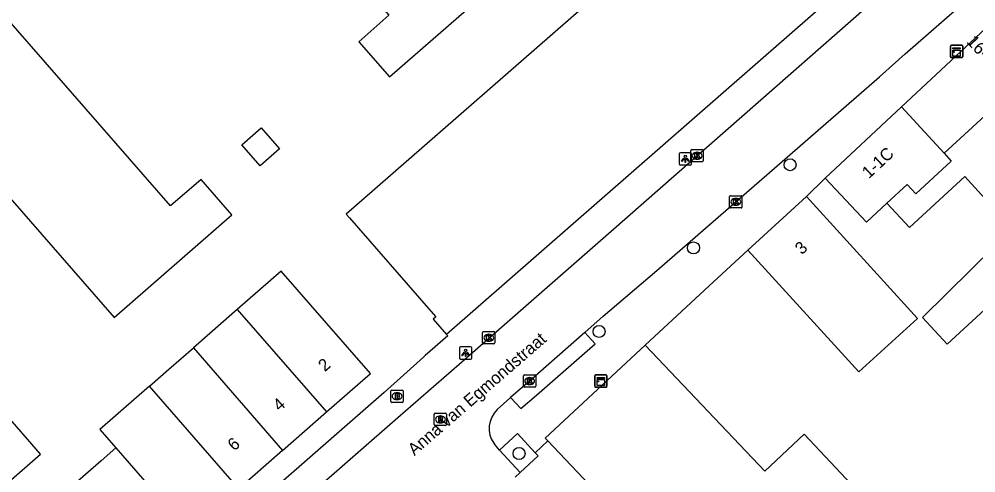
# Model space of a CAD drawing. Extents: x 160664 to 161506, y 382245 to 383288.
# Drawn here: x 160774.6 to 160852.6, y 383052.2 to 383089.2 of the extents above; entities that cross this region are included whole.
import ezdxf

# ---------------------------------------------------------------- set-up
doc = ezdxf.new("R2010")
doc.units = 0
for name, color, linetype in [('IMGEO_Boom', 7, 'Continuous'), ('IMGEO_Brandkraan', 7, 'Continuous'), ('IMGEO_Kast', 7, 'Continuous'), ('IMGEO_Kolk', 7, 'Continuous'), ('IMGEO_Lichtpunt', 7, 'Continuous'), ('IMGEO_Muur', 7, 'Continuous'), ('IMGEO_Openbare_ruimte_label', 7, 'Continuous'), ('IMGEO_Pand', 7, 'Continuous'), ('IMGEO_Pand_nummerreeks', 7, 'Continuous'), ('IMGEO_Parkeervlak_open', 7, 'Continuous'), ('IMGEO_Rijbaan_lokaal_open', 7, 'Continuous'), ('IMGEO_Rioolput', 7, 'Continuous'), ('IMGEO_Voetpad_open', 7, 'Continuous')]:
    doc.layers.add(name, color=color, linetype=linetype)

msp = doc.modelspace()

# ---------------------------------------------------------------- linework, layer by layer
at = {"layer": 'IMGEO_Boom'}
for centre in [(160837.431, 383077.312), (160829.561, 383070.542), (160821.861, 383063.736), (160815.345, 383053.793)]:
    msp.add_circle(centre, 0.489, dxfattribs=at)
at = {"layer": 'IMGEO_Brandkraan'}
for p, q in [((160804.904, 383058.033), (160804.904, 383058.885)), ((160804.979, 383058.959), (160805.831, 383058.959)), ((160805.392, 383058.739), (160805.417, 383058.739)), ((160805.905, 383058.885), (160805.905, 383058.033)), ((160805.831, 383057.959), (160804.979, 383057.959)), ((160805.415, 383058.179), (160805.39, 383058.179))]:
    msp.add_line(p, q, dxfattribs=at)
for points in [[(160804.904, 383058.033), (160804.904, 383058.885)], [(160804.979, 383058.959), (160805.831, 383058.959)], [(160805.905, 383058.885), (160805.905, 383058.033)], [(160805.831, 383057.959), (160804.979, 383057.959)], [(160805.252, 383058.659), (160805.252, 383058.259), (160805.465, 383058.259)], [(160805.483, 383058.659), (160805.252, 383058.659)], [(160805.431, 383058.578), (160805.377, 383058.578), (160805.377, 383058.502)], [(160805.377, 383058.502), (160805.43, 383058.502)], [(160805.439, 383058.426), (160805.377, 383058.426), (160805.377, 383058.345)], [(160805.377, 383058.345), (160805.439, 383058.345)]]:
    msp.add_lwpolyline(points, dxfattribs=at)
for centre, radius, start, end in [((160804.981, 383058.883), 0.0765, 91.55205, 178.44795), ((160804.981, 383058.883), 0.0765, 91.55205, 178.44795), ((160805.829, 383058.883), 0.0765, 1.55205, 88.44795), ((160805.829, 383058.883), 0.0765, 1.55205, 88.44795), ((160804.981, 383058.035), 0.0765, 181.55205, 268.44795), ((160804.981, 383058.035), 0.0765, 181.55205, 268.44795), ((160805.432, 383058.54), 0.0379, 267.82845, 90.93552), ((160805.44, 383058.385), 0.0404, 269.87594, 90.50774), ((160805.471, 383058.51), 0.251, 268.66757, 293.53466), ((160805.487, 383058.514), 0.145, 59.4692, 91.53667), ((160805.512, 383058.561), 0.0922, 285.51372, 58.15012), ((160805.517, 383058.369), 0.105, 301.31148, 78.98903), ((160805.829, 383058.035), 0.0765, 271.55205, 358.44795), ((160805.829, 383058.035), 0.0765, 271.55205, 358.44795)]:
    msp.add_arc(centre, radius, start, end, dxfattribs=at)
for centre, major_axis, ratio, start_param, end_param in [((160805.391, 383058.459), (-0.387, 0.002), 0.722429, 4.712389, 7.853982), ((160805.416, 383058.459), (-0.39, 0.002), 0.717154, 1.570796, 4.712389)]:
    msp.add_ellipse(centre, major_axis=major_axis, ratio=ratio, start_param=start_param, end_param=end_param, dxfattribs=at)
at = {"layer": 'IMGEO_Kast'}
for p, q in [((160850.509, 383086.115), (160850.509, 383086.956)), ((160850.509, 383086.956), (160850.509, 383086.115)), ((160850.584, 383087.04), (160851.425, 383087.04)), ((160851.425, 383087.04), (160850.584, 383087.04)), ((160851.509, 383086.965), (160851.509, 383086.124)), ((160851.509, 383086.124), (160851.509, 383086.965)), ((160851.434, 383086.04), (160850.593, 383086.04)), ((160850.593, 383086.04), (160851.434, 383086.04)), ((160821.507, 383059.269), (160821.507, 383060.11)), ((160821.507, 383060.11), (160821.507, 383059.269)), ((160821.582, 383060.194), (160822.423, 383060.194)), ((160822.423, 383060.194), (160821.582, 383060.194)), ((160822.507, 383060.119), (160822.507, 383059.278)), ((160822.507, 383059.278), (160822.507, 383060.119)), ((160822.432, 383059.194), (160821.591, 383059.194)), ((160821.591, 383059.194), (160822.432, 383059.194))]:
    msp.add_line(p, q, dxfattribs=at)
for points in [[(160850.704, 383086.83), (160851.304, 383086.83), (160851.304, 383086.745), (160850.704, 383086.745), (160850.704, 383086.83)], [(160850.704, 383086.655), (160851.304, 383086.655), (160851.304, 383086.166), (160850.704, 383086.166), (160850.704, 383086.655)], [(160821.702, 383059.984), (160822.302, 383059.984), (160822.302, 383059.899), (160821.702, 383059.899), (160821.702, 383059.984)], [(160821.702, 383059.809), (160822.302, 383059.809), (160822.302, 383059.32), (160821.702, 383059.32), (160821.702, 383059.809)]]:
    msp.add_lwpolyline(points, dxfattribs=at)
for centre in [(160850.788, 383086.504), (160821.786, 383059.658)]:
    msp.add_circle(centre, 0.0377, dxfattribs=at)
for centre, start, end in [((160850.587, 383086.962), 92.4484, 184.28452), ((160850.587, 383086.962), 92.4484, 184.28452), ((160851.431, 383086.962), 2.4484, 94.28452), ((160851.431, 383086.962), 2.4484, 94.28452), ((160850.587, 383086.118), 182.4484, 274.28452), ((160850.587, 383086.118), 182.4484, 274.28452), ((160851.431, 383086.118), 272.4484, 4.28452), ((160851.431, 383086.118), 272.4484, 4.28452), ((160821.585, 383060.116), 92.4484, 184.28452), ((160821.585, 383060.116), 92.4484, 184.28452), ((160822.429, 383060.116), 2.4484, 94.28452), ((160822.429, 383060.116), 2.4484, 94.28452), ((160821.585, 383059.272), 182.4484, 274.28452), ((160821.585, 383059.272), 182.4484, 274.28452), ((160822.429, 383059.272), 272.4484, 4.28452), ((160822.429, 383059.272), 272.4484, 4.28452)]:
    msp.add_arc(centre, 0.0779, start, end, dxfattribs=at)
at = {"layer": 'IMGEO_Kolk'}
for p, q in [((160829.356, 383077.619), (160829.356, 383078.471)), ((160829.431, 383078.545), (160830.283, 383078.545)), ((160829.844, 383078.325), (160829.869, 383078.325)), ((160830.357, 383078.471), (160830.357, 383077.619)), ((160830.283, 383077.545), (160829.431, 383077.545)), ((160829.867, 383077.765), (160829.842, 383077.765)), ((160832.508, 383073.867), (160832.508, 383074.719)), ((160832.583, 383074.793), (160833.435, 383074.793)), ((160832.996, 383074.573), (160833.021, 383074.573)), ((160833.509, 383074.719), (160833.509, 383073.867)), ((160833.435, 383073.793), (160832.583, 383073.793)), ((160833.019, 383074.013), (160832.994, 383074.013)), ((160812.376, 383062.796), (160812.376, 383063.648)), ((160812.451, 383063.722), (160813.303, 383063.722)), ((160812.864, 383063.502), (160812.889, 383063.502)), ((160813.377, 383063.648), (160813.377, 383062.796)), ((160813.303, 383062.722), (160812.451, 383062.722)), ((160812.887, 383062.942), (160812.862, 383062.942)), ((160815.706, 383059.268), (160815.706, 383060.12)), ((160815.781, 383060.194), (160816.633, 383060.194)), ((160816.194, 383059.974), (160816.219, 383059.974)), ((160816.707, 383060.12), (160816.707, 383059.268)), ((160816.633, 383059.194), (160815.781, 383059.194)), ((160816.217, 383059.414), (160816.192, 383059.414))]:
    msp.add_line(p, q, dxfattribs=at)
for points in [[(160829.356, 383077.619), (160829.356, 383078.471)], [(160829.431, 383078.545), (160830.283, 383078.545)], [(160829.677, 383078.245), (160829.8, 383078.245), (160829.8, 383078.094), (160829.93, 383078.245), (160830.094, 383078.245), (160829.948, 383078.094), (160830.101, 383077.845), (160829.949, 383077.845), (160829.864, 383078.009), (160829.8, 383077.942), (160829.8, 383077.845), (160829.677, 383077.845), (160829.677, 383078.245)], [(160830.357, 383078.471), (160830.357, 383077.619)], [(160830.283, 383077.545), (160829.431, 383077.545)], [(160832.508, 383073.867), (160832.508, 383074.719)], [(160832.583, 383074.793), (160833.435, 383074.793)], [(160832.829, 383074.493), (160832.952, 383074.493), (160832.952, 383074.342), (160833.082, 383074.493), (160833.246, 383074.493), (160833.1, 383074.342), (160833.253, 383074.093), (160833.101, 383074.093), (160833.016, 383074.257), (160832.952, 383074.19), (160832.952, 383074.093), (160832.829, 383074.093), (160832.829, 383074.493)], [(160833.509, 383074.719), (160833.509, 383073.867)], [(160833.435, 383073.793), (160832.583, 383073.793)], [(160812.376, 383062.796), (160812.376, 383063.648)], [(160812.451, 383063.722), (160813.303, 383063.722)], [(160812.697, 383063.422), (160812.82, 383063.422), (160812.82, 383063.271), (160812.95, 383063.422), (160813.114, 383063.422), (160812.968, 383063.271), (160813.121, 383063.022), (160812.969, 383063.022), (160812.884, 383063.186), (160812.82, 383063.119), (160812.82, 383063.022), (160812.697, 383063.022), (160812.697, 383063.422)], [(160813.377, 383063.648), (160813.377, 383062.796)], [(160813.303, 383062.722), (160812.451, 383062.722)], [(160815.706, 383059.268), (160815.706, 383060.12)], [(160815.781, 383060.194), (160816.633, 383060.194)], [(160816.027, 383059.894), (160816.15, 383059.894), (160816.15, 383059.743), (160816.28, 383059.894), (160816.444, 383059.894), (160816.298, 383059.743), (160816.451, 383059.494), (160816.299, 383059.494), (160816.214, 383059.658), (160816.15, 383059.591), (160816.15, 383059.494), (160816.027, 383059.494), (160816.027, 383059.894)], [(160816.707, 383060.12), (160816.707, 383059.268)], [(160816.633, 383059.194), (160815.781, 383059.194)]]:
    msp.add_lwpolyline(points, dxfattribs=at)
for centre, start, end in [((160829.433, 383078.469), 91.55205, 178.44795), ((160829.433, 383078.469), 91.55205, 178.44795), ((160830.281, 383078.469), 1.55205, 88.44795), ((160830.281, 383078.469), 1.55205, 88.44795), ((160829.433, 383077.621), 181.55205, 268.44795), ((160829.433, 383077.621), 181.55205, 268.44795), ((160830.281, 383077.621), 271.55205, 358.44795), ((160830.281, 383077.621), 271.55205, 358.44795), ((160832.585, 383074.717), 91.55205, 178.44795), ((160832.585, 383074.717), 91.55205, 178.44795), ((160833.433, 383074.717), 1.55205, 88.44795), ((160833.433, 383074.717), 1.55205, 88.44795), ((160832.585, 383073.869), 181.55205, 268.44795), ((160832.585, 383073.869), 181.55205, 268.44795), ((160833.433, 383073.869), 271.55205, 358.44795), ((160833.433, 383073.869), 271.55205, 358.44795), ((160812.453, 383063.646), 91.55205, 178.44795), ((160812.453, 383063.646), 91.55205, 178.44795), ((160813.301, 383063.646), 1.55205, 88.44795), ((160813.301, 383063.646), 1.55205, 88.44795), ((160812.453, 383062.798), 181.55205, 268.44795), ((160812.453, 383062.798), 181.55205, 268.44795), ((160813.301, 383062.798), 271.55205, 358.44795), ((160813.301, 383062.798), 271.55205, 358.44795), ((160815.783, 383060.118), 91.55205, 178.44795), ((160815.783, 383060.118), 91.55205, 178.44795), ((160816.631, 383060.118), 1.55205, 88.44795), ((160816.631, 383060.118), 1.55205, 88.44795), ((160815.783, 383059.27), 181.55205, 268.44795), ((160815.783, 383059.27), 181.55205, 268.44795), ((160816.631, 383059.27), 271.55205, 358.44795), ((160816.631, 383059.27), 271.55205, 358.44795)]:
    msp.add_arc(centre, 0.0765, start, end, dxfattribs=at)
for centre, major_axis, ratio, start_param, end_param in [((160829.843, 383078.045), (-0.387, 0.002), 0.722429, 4.712389, 7.853982), ((160829.868, 383078.045), (-0.39, 0.002), 0.717154, 1.570796, 4.712389), ((160832.995, 383074.293), (-0.387, 0.002), 0.722429, 4.712389, 7.853982), ((160833.02, 383074.293), (-0.39, 0.002), 0.717154, 1.570796, 4.712389), ((160812.863, 383063.222), (-0.387, 0.002), 0.722429, 4.712389, 7.853982), ((160812.888, 383063.222), (-0.39, 0.002), 0.717154, 1.570796, 4.712389), ((160816.193, 383059.694), (-0.387, 0.002), 0.722429, 4.712389, 7.853982), ((160816.218, 383059.694), (-0.39, 0.002), 0.717154, 1.570796, 4.712389)]:
    msp.add_ellipse(centre, major_axis=major_axis, ratio=ratio, start_param=start_param, end_param=end_param, dxfattribs=at)
at = {"layer": 'IMGEO_Lichtpunt'}
for p, q in [((160828.396, 383078.193), (160828.396, 383077.386)), ((160828.396, 383078.193), (160828.396, 383077.386)), ((160829.298, 383078.288), (160828.49, 383078.288)), ((160829.298, 383078.288), (160828.49, 383078.288)), ((160829.392, 383077.386), (160829.392, 383078.193)), ((160829.392, 383077.386), (160829.392, 383078.193)), ((160828.49, 383077.292), (160829.298, 383077.292)), ((160828.49, 383077.292), (160829.298, 383077.292)), ((160810.492, 383062.388), (160810.492, 383061.581)), ((160810.492, 383062.388), (160810.492, 383061.581)), ((160811.394, 383062.483), (160810.586, 383062.483)), ((160811.394, 383062.483), (160810.586, 383062.483)), ((160811.488, 383061.581), (160811.488, 383062.388)), ((160811.488, 383061.581), (160811.488, 383062.388)), ((160810.586, 383061.487), (160811.394, 383061.487)), ((160810.586, 383061.487), (160811.394, 383061.487))]:
    msp.add_line(p, q, dxfattribs=at)
for points in [[(160828.77, 383077.857), (160828.809, 383077.829), (160828.621, 383077.567), (160828.583, 383077.594), (160828.77, 383077.857)], [(160828.872, 383077.809), (160828.919, 383077.809), (160828.919, 383077.487), (160828.872, 383077.487), (160828.872, 383077.809)], [(160828.982, 383077.829), (160829.02, 383077.856), (160829.207, 383077.594), (160829.168, 383077.566), (160828.982, 383077.829)], [(160810.866, 383062.052), (160810.905, 383062.024), (160810.717, 383061.762), (160810.679, 383061.789), (160810.866, 383062.052)], [(160810.968, 383062.004), (160811.015, 383062.004), (160811.015, 383061.682), (160810.968, 383061.682), (160810.968, 383062.004)], [(160811.078, 383062.024), (160811.116, 383062.051), (160811.303, 383061.789), (160811.264, 383061.761), (160811.078, 383062.024)]]:
    msp.add_lwpolyline(points, dxfattribs=at)
for centre in [(160828.895, 383077.991), (160810.991, 383062.186)]:
    msp.add_circle(centre, 0.0994, dxfattribs=at)
for centre, start, end in [((160828.49, 383078.193), 90, 180), ((160828.49, 383078.193), 90, 180), ((160829.298, 383078.193), 0, 90), ((160829.298, 383078.193), 0, 90), ((160828.49, 383077.386), 180, 270), ((160828.49, 383077.386), 180, 270), ((160829.298, 383077.386), 270, 0), ((160829.298, 383077.386), 270, 360), ((160810.586, 383062.388), 90, 180), ((160810.586, 383062.388), 90, 180), ((160811.394, 383062.388), 0, 90), ((160811.394, 383062.388), 0, 90), ((160810.586, 383061.581), 180, 270), ((160810.586, 383061.581), 180, 270), ((160811.394, 383061.581), 270, 0), ((160811.394, 383061.581), 270, 360)]:
    msp.add_arc(centre, 0.0946, start, end, dxfattribs=at)
at = {"layer": 'IMGEO_Muur'}
msp.add_lwpolyline([(160833.992, 383070.368), (160830.836, 383067.447)], dxfattribs=at)
at = {"layer": 'IMGEO_Pand'}
for points in [[(160819.762, 383127.606), (160819.19, 383127.107), (160819.545, 383126.7), (160818.954, 383126.185), (160810.516, 383118.826), (160822.694, 383104.864), (160825.95, 383107.704), (160832.337, 383100.4), (160801.258, 383073.294), (160801.519, 383072.995), (160807.956, 383065.608), (160808.556, 383064.92), (160808.34, 383064.726), (160809.442, 383063.5)], [(160764.255, 383099.938), (160757.448, 383093.999), (160756.804, 383094.737), (160756.48, 383094.454), (160765.001, 383084.7), (160769.663, 383079.367), (160770.523, 383078.382), (160782.34, 383064.863), (160791.941, 383073.242), (160789.444, 383076.109), (160786.953, 383073.958), (160764.255, 383099.938)], [(160803.563, 383090.856), (160804.744, 383089.502), (160802.28, 383087.331), (160804.784, 383084.465), (160814.412, 383092.867), (160812.072, 383095.545), (160811.213, 383096.528), (160810.707, 383097.108)], [(160847.06, 383096.364), (160809.442, 383063.5)], [(160846.509, 383082.026), (160853.777, 383088.801)], [(160849.978, 383078.246), (160857.306, 383084.969)], [(160840.295, 383076.233), (160846.509, 383082.026)], [(160846.509, 383082.026), (160849.978, 383078.246)], [(160795.829, 383078.621), (160794.244, 383077.235), (160792.755, 383078.938), (160794.339, 383080.324), (160795.829, 383078.621)], [(160849.978, 383078.246), (160850.57, 383077.601), (160847.686, 383074.953), (160846.982, 383075.711), (160845.322, 383074.18)], [(160845.322, 383074.18), (160843.648, 383072.636), (160840.295, 383076.233)], [(160845.322, 383074.18), (160847.166, 383072.195), (160851.673, 383076.352), (160853.04, 383074.862)], [(160853.04, 383074.862), (160853.185, 383074.704), (160853.735, 383075.209), (160856.097, 383072.635), (160848.217, 383064.883), (160850.226, 383062.693), (160853.621, 383065.808), (160853.799, 383065.614), (160854.791, 383066.524)], [(160833.992, 383070.368), (160838.769, 383074.724)], [(160838.769, 383074.724), (160847.824, 383064.792), (160843.048, 383060.437), (160833.992, 383070.368)], [(160799.653, 383057.178), (160803.229, 383060.304), (160799.667, 383064.389), (160795.952, 383068.651), (160792.377, 383065.523)], [(160792.377, 383065.523), (160788.802, 383062.396)], [(160792.377, 383065.523), (160799.653, 383057.178)], [(160817.696, 383054.814), (160817.481, 383055.041), (160825.626, 383062.624)], [(160825.626, 383062.624), (160835.384, 383052.35), (160838.585, 383055.37), (160842.016, 383051.733), (160846.453, 383047.029), (160838.803, 383039.812), (160835.166, 383036.38)], [(160785.226, 383059.27), (160786.808, 383060.651), (160788.802, 383062.396)], [(160788.802, 383062.396), (160796.076, 383054.052)], [(160785.226, 383059.27), (160781.181, 383055.738), (160782.484, 383054.246)], [(160792.5, 383050.926), (160785.226, 383059.27)], [(160782.484, 383054.246), (160781.278, 383053.198), (160773.152, 383046.089), (160770.736, 383048.852), (160776.347, 383053.751), (160773.339, 383057.204)], [(160796.076, 383054.052), (160799.653, 383057.178)], [(160817.696, 383054.814), (160833.915, 383037.7)], [(160782.484, 383054.246), (160788.458, 383047.394)], [(160796.076, 383054.052), (160792.5, 383050.926)]]:
    msp.add_lwpolyline(points, dxfattribs=at)
at = {"layer": 'IMGEO_Parkeervlak_open'}
msp.add_lwpolyline([(160816.662, 383053.856), (160816.903, 383053.593), (160815.43, 383052.24)], dxfattribs=at)
at = {"layer": 'IMGEO_Rijbaan_lokaal_open'}
for points in [[(160775.693, 383030.755), (160776.565, 383031.484), (160805.468, 383056.726), (160810.456, 383061.058), (160822.843, 383071.893), (160841.492, 383088.25), (160843.505, 383090.016), (160847.663, 383093.554), (160847.879, 383093.733), (160848.095, 383093.974), (160848.126, 383094.012)], [(160820.707, 383063.65), (160822.207, 383064.969), (160826.577, 383068.705), (160844.711, 383084.462), (160846.819, 383086.338), (160851.039, 383090.042), (160851.178, 383090.157)], [(160820.707, 383063.65), (160816.207, 383059.694), (160814.657, 383058.349)], [(160813.57, 383057.378), (160814.597, 383058.297), (160814.657, 383058.349)], [(160813.754, 383054.065), (160813.622, 383054.227), (160813.306, 383054.606)], [(160815.43, 383052.24), (160813.754, 383054.065)], [(160815.024, 383051.87), (160815.43, 383052.24)]]:
    msp.add_lwpolyline(points, dxfattribs=at)
msp.add_arc((160815.012, 383055.842), 2.107, 133.19224, 215.9271, dxfattribs=at)
at = {"layer": 'IMGEO_Rioolput'}
for p, q in [((160808.437, 383056.146), (160808.437, 383056.998)), ((160808.512, 383057.072), (160809.364, 383057.072)), ((160808.925, 383056.852), (160808.95, 383056.852)), ((160809.438, 383056.998), (160809.438, 383056.146)), ((160809.364, 383056.072), (160808.512, 383056.072)), ((160808.948, 383056.292), (160808.923, 383056.292))]:
    msp.add_line(p, q, dxfattribs=at)
for points in [[(160808.437, 383056.146), (160808.437, 383056.998)], [(160808.512, 383057.072), (160809.364, 383057.072)], [(160809.026, 383056.77), (160808.774, 383056.772), (160808.774, 383056.372)], [(160808.774, 383056.372), (160808.898, 383056.372), (160808.898, 383056.534), (160808.909, 383056.534)], [(160808.952, 383056.691), (160808.898, 383056.691), (160808.898, 383056.61)], [(160808.898, 383056.61), (160808.95, 383056.61)], [(160808.956, 383056.505), (160809.027, 383056.372), (160809.167, 383056.372), (160809.102, 383056.498)], [(160809.438, 383056.998), (160809.438, 383056.146)], [(160809.364, 383056.072), (160808.512, 383056.072)]]:
    msp.add_lwpolyline(points, dxfattribs=at)
for centre, radius, start, end in [((160808.514, 383056.996), 0.0765, 91.55205, 178.44795), ((160808.514, 383056.996), 0.0765, 91.55205, 178.44795), ((160808.908, 383056.481), 0.0533, 26.02933, 88.69889), ((160808.934, 383056.799), 0.19, 274.7715, 282.96867), ((160808.958, 383056.595), 0.0964, 77.00612, 93.18647), ((160808.972, 383056.652), 0.0378, 276.66336, 79.67722), ((160809.025, 383056.66), 0.109, 350.36119, 89.41601), ((160809.023, 383056.66), 0.112, 277.58423, 350.98172), ((160809.007, 383056.445), 0.108, 29.51342, 73.79051), ((160809.362, 383056.996), 0.0765, 1.55205, 88.44795), ((160809.362, 383056.996), 0.0765, 1.55205, 88.44795), ((160808.514, 383056.148), 0.0765, 181.55205, 268.44795), ((160808.514, 383056.148), 0.0765, 181.55205, 268.44795), ((160809.362, 383056.148), 0.0765, 271.55205, 358.44795), ((160809.362, 383056.148), 0.0765, 271.55205, 358.44795)]:
    msp.add_arc(centre, radius, start, end, dxfattribs=at)
for centre, major_axis, ratio, start_param, end_param in [((160808.924, 383056.572), (-0.387, 0.002), 0.722429, 4.712389, 7.853982), ((160808.949, 383056.572), (-0.39, 0.002), 0.717154, 1.570796, 4.712389)]:
    msp.add_ellipse(centre, major_axis=major_axis, ratio=ratio, start_param=start_param, end_param=end_param, dxfattribs=at)
at = {"layer": 'IMGEO_Voetpad_open'}
for points in [[(160838.769, 383074.724), (160840.295, 383076.233)], [(160825.626, 383062.624), (160830.836, 383067.447), (160833.992, 383070.368)], [(160809.442, 383063.5), (160809.549, 383063.39), (160807.695, 383061.773), (160807.556, 383061.652), (160804.354, 383058.755), (160789.437, 383045.729), (160788.84, 383046.396)], [(160814.657, 383058.349), (160815.477, 383057.454), (160816.774, 383058.542), (160821.548, 383062.735), (160820.707, 383063.65)], [(160813.754, 383054.065), (160815.227, 383055.418), (160816.662, 383053.856)], [(160816.662, 383053.856), (160817.696, 383054.814)]]:
    msp.add_lwpolyline(points, dxfattribs=at)

# ---------------------------------------------------------------- texts
at = {"layer": 'IMGEO_Openbare_ruimte_label'}
msp.add_text('Anna van Egmondstraat', height=1, rotation=40.94326, dxfattribs=at).set_placement((160806.813, 383053.572))
at = {"layer": 'IMGEO_Pand_nummerreeks'}
for s, rotation, p in [('16-16B', 312.64504, (160851.762, 383087.299)), ('1-1C', 42.98902, (160843.855, 383076.133)), ('3', 42.36073, (160838.387, 383069.936)), ('2', 41.15496, (160799.516, 383060.406)), ('4', 41.15496, (160795.824, 383057.179)), ('6', 41.15496, (160792.132, 383053.951))]:
    msp.add_text(s, height=1, rotation=rotation, dxfattribs=at).set_placement(p)

doc.saveas('drawing.dxf')
